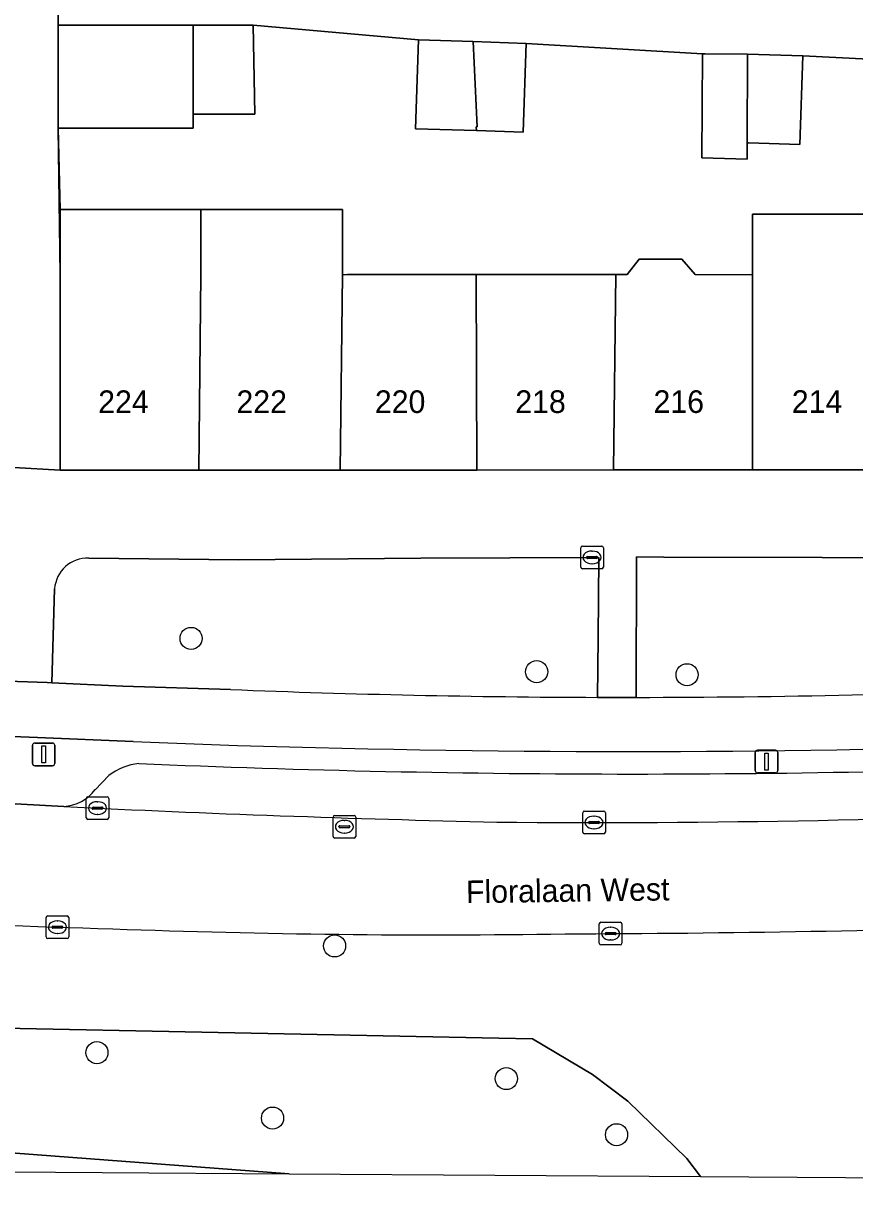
# Model space of a CAD drawing. Extents: x 162250 to 162661, y 380743 to 381606.
# Drawn here: x 162378.1 to 162414.9, y 380743.6 to 380794.9 of the extents above; entities that cross this region are included whole.
import ezdxf

# ---------------------------------------------------------------- set-up
doc = ezdxf.new("R2010")
doc.units = 0
for name, color, linetype in [('IMGEO_Berm_groen', 7, 'Continuous'), ('IMGEO_Berm_open', 7, 'Continuous'), ('IMGEO_Boom', 7, 'Continuous'), ('IMGEO_Erf', 7, 'Continuous'), ('IMGEO_Fietspad_open', 7, 'Continuous'), ('IMGEO_Kolk', 7, 'Continuous'), ('IMGEO_Lichtmast', 7, 'Continuous'), ('IMGEO_Muur', 7, 'Continuous'), ('IMGEO_Openbare_ruimte_label', 7, 'Continuous'), ('IMGEO_Pand', 7, 'Continuous'), ('IMGEO_Pand_nummerreeks', 7, 'Continuous'), ('IMGEO_Parkeervlak_open', 7, 'Continuous'), ('IMGEO_Rijbaan_lokaal_gesloten', 7, 'Continuous'), ('IMGEO_Rioolput', 7, 'Continuous'), ('IMGEO_Voetpad_open', 7, 'Continuous')]:
    doc.layers.add(name, color=color, linetype=linetype)

msp = doc.modelspace()

# ---------------------------------------------------------------- linework, layer by layer
at = {"layer": 'IMGEO_Berm_groen'}
for points in [[(162403.543, 380771.241), (162395.668, 380771.214), (162387.632, 380771.139), (162380.997, 380771.209)], [(162403.478, 380765.057), (162403.514, 380767.691), (162403.543, 380771.241)], [(162427.408, 380771.208), (162406.409, 380771.252), (162405.212, 380771.266), (162405.196, 380765.055)], [(162379.484, 380769.854), (162379.357, 380765.701), (162382.504, 380765.547), (162387.255, 380765.402)], [(162325.638, 380751.397), (162334.985, 380750.161), (162336.758, 380753.324), (162364.084, 380750.702), (162399.119, 380750), (162400.616, 380749.97), (162403.266, 380748.391), (162404.826, 380747.208), (162407.436, 380744.677), (162408.039, 380743.876), (162448.59, 380743.6)], [(162408.039, 380743.876), (162407.436, 380744.677), (162404.826, 380747.208), (162403.266, 380748.391), (162400.616, 380749.97), (162399.119, 380750), (162364.084, 380750.702), (162336.758, 380753.324), (162334.985, 380750.161), (162336.201, 380750), (162351.194, 380747.999)], [(162372.871, 380745.275), (162389.847, 380744), (162408.039, 380743.876)]]:
    msp.add_lwpolyline(points, dxfattribs=at)
for centre, radius, start, end in [((162380.939, 380769.751), 1.459, 87.7351, 175.9584), ((162404.757, 381206.79), 441.735, 267.72932, 269.83414), ((162404.755, 381209.577), 444.522, 270.05681, 272.51805), ((162391.291, 381105.662), 350.958, 265.01902, 268.49316), ((162396.188, 381130.153), 375.593, 267.84456, 270.89423), ((162400.198, 381473.033), 718.429, 270.147714, 271.879216)]:
    msp.add_arc(centre, radius, start, end, dxfattribs=at)
at = {"layer": 'IMGEO_Berm_open'}
for points in [[(162382.962, 380763.101), (162378.725, 380763.288), (162373.944, 380763.475), (162364.536, 380763.945), (162361.246, 380764.444)], [(162381.281, 380760.976), (162381.882, 380761.595)], [(162363.837, 380761.194), (162370.995, 380760.72), (162379.893, 380760.231)]]:
    msp.add_lwpolyline(points, dxfattribs=at)
for centre, radius, start, end in [((162404.756, 381306.578), 543.914, 267.70365, 271.58761), ((162383.482, 380759.555), 2.593, 96.1426, 128.1158), ((162405.066, 381275.788), 514.12, 267.56295, 272.42918), ((162379.762, 380762.141), 1.914, 273.9269, 322.5219)]:
    msp.add_arc(centre, radius, start, end, dxfattribs=at)
at = {"layer": 'IMGEO_Boom'}
for centre in [(162385.519, 380767.66), (162400.793, 380766.19), (162407.441, 380766.055), (162391.86, 380754.072), (162381.353, 380749.354), (162399.453, 380748.207), (162389.117, 380746.459), (162404.323, 380745.723)]:
    msp.add_circle(centre, 0.489, dxfattribs=at)
at = {"layer": 'IMGEO_Erf'}
msp.add_lwpolyline([(162420.144, 380793.026), (162412.552, 380793.411), (162412.426, 380789.486), (162410.155, 380789.559), (162410.097, 380789.561), (162410.093, 380788.845), (162408.098, 380788.909), (162408.121, 380793.499), (162400.328, 380793.963), (162400.202, 380790.038), (162398.131, 380790.105), (162395.441, 380790.191), (162395.568, 380794.116), (162388.257, 380794.768), (162388.331, 380790.837), (162385.606, 380790.836), (162385.606, 380790.218), (162379.64, 380790.215), (162379.732, 380786.616), (162385.953, 380786.617), (162392.216, 380786.618), (162392.216, 380783.732), (162392.427, 380783.739), (162398.122, 380783.74), (162404.286, 380783.742), (162404.46, 380783.742), (162404.798, 380783.742), (162405.323, 380784.428), (162407.215, 380784.428), (162407.795, 380783.742), (162410.335, 380783.736), (162410.335, 380786.419), (162416.426, 380786.42)], dxfattribs=at)
at = {"layer": 'IMGEO_Fietspad_open'}
for points in [[(162387.255, 380765.402), (162382.504, 380765.547), (162379.357, 380765.701), (162379.159, 380765.711), (162374.346, 380765.874), (162364.674, 380766.364), (162362.396, 380766.447), (162362.122, 380766.467)], [(162405.196, 380765.055), (162403.478, 380765.057)], [(162361.246, 380764.444), (162364.536, 380763.945), (162373.944, 380763.475), (162378.725, 380763.288), (162382.962, 380763.101)]]:
    msp.add_lwpolyline(points, dxfattribs=at)
for centre, radius, start, end in [((162404.757, 381206.79), 441.735, 267.72932, 269.83414), ((162404.755, 381209.577), 444.522, 270.05681, 272.51805), ((162404.756, 381306.578), 543.914, 267.70365, 271.58761)]:
    msp.add_arc(centre, radius, start, end, dxfattribs=at)
at = {"layer": 'IMGEO_Kolk'}
for p, q in [((162402.742, 380770.814), (162402.742, 380771.666)), ((162402.817, 380771.74), (162403.669, 380771.74)), ((162403.23, 380771.52), (162403.255, 380771.52)), ((162403.743, 380771.666), (162403.743, 380770.814)), ((162403.001, 380771.234), (162403.001, 380771.246)), ((162403.439, 380771.197), (162403.041, 380771.197)), ((162403.044, 380771.283), (162403.442, 380771.283)), ((162403.253, 380770.96), (162403.228, 380770.96)), ((162403.485, 380771.246), (162403.485, 380771.234)), ((162403.669, 380770.74), (162402.817, 380770.74)), ((162380.88, 380759.735), (162380.88, 380760.587)), ((162380.955, 380760.661), (162381.807, 380760.661)), ((162381.182, 380760.204), (162381.58, 380760.204)), ((162381.368, 380760.441), (162381.393, 380760.441)), ((162381.881, 380760.587), (162381.881, 380759.735)), ((162381.139, 380760.155), (162381.139, 380760.167)), ((162381.577, 380760.118), (162381.179, 380760.118)), ((162381.391, 380759.881), (162381.366, 380759.881)), ((162381.623, 380760.167), (162381.623, 380760.155)), ((162402.828, 380759.1), (162402.828, 380759.952)), ((162402.903, 380760.026), (162403.755, 380760.026)), ((162403.316, 380759.806), (162403.341, 380759.806)), ((162403.829, 380759.952), (162403.829, 380759.1)), ((162381.807, 380759.661), (162380.955, 380759.661)), ((162403.087, 380759.52), (162403.087, 380759.532)), ((162403.525, 380759.483), (162403.127, 380759.483)), ((162403.13, 380759.569), (162403.528, 380759.569)), ((162403.339, 380759.246), (162403.314, 380759.246)), ((162403.571, 380759.532), (162403.571, 380759.52)), ((162403.755, 380759.026), (162402.903, 380759.026)), ((162379.109, 380754.472), (162379.109, 380755.324)), ((162379.184, 380755.398), (162380.036, 380755.398)), ((162379.597, 380755.178), (162379.622, 380755.178)), ((162380.11, 380755.324), (162380.11, 380754.472)), ((162403.636, 380755.113), (162404.488, 380755.113)), ((162379.368, 380754.892), (162379.368, 380754.904)), ((162379.806, 380754.855), (162379.408, 380754.855)), ((162379.411, 380754.941), (162379.809, 380754.941)), ((162379.62, 380754.618), (162379.595, 380754.618)), ((162379.852, 380754.904), (162379.852, 380754.892)), ((162403.561, 380754.187), (162403.561, 380755.039)), ((162403.82, 380754.607), (162403.82, 380754.619)), ((162404.258, 380754.57), (162403.86, 380754.57)), ((162403.863, 380754.656), (162404.261, 380754.656)), ((162404.049, 380754.893), (162404.074, 380754.893)), ((162404.304, 380754.619), (162404.304, 380754.607)), ((162404.562, 380755.039), (162404.562, 380754.187)), ((162380.036, 380754.398), (162379.184, 380754.398)), ((162404.488, 380754.113), (162403.636, 380754.113)), ((162404.072, 380754.333), (162404.047, 380754.333))]:
    msp.add_line(p, q, dxfattribs=at)
for points in [[(162402.742, 380770.814), (162402.742, 380771.666)], [(162402.817, 380771.74), (162403.669, 380771.74)], [(162403.743, 380771.666), (162403.743, 380770.814)], [(162403.669, 380770.74), (162402.817, 380770.74)], [(162380.88, 380759.735), (162380.88, 380760.587)], [(162380.955, 380760.661), (162381.807, 380760.661)], [(162381.881, 380760.587), (162381.881, 380759.735)], [(162402.828, 380759.1), (162402.828, 380759.952)], [(162402.903, 380760.026), (162403.755, 380760.026)], [(162403.829, 380759.952), (162403.829, 380759.1)], [(162381.807, 380759.661), (162380.955, 380759.661)], [(162403.755, 380759.026), (162402.903, 380759.026)], [(162379.109, 380754.472), (162379.109, 380755.324)], [(162379.184, 380755.398), (162380.036, 380755.398)], [(162380.11, 380755.324), (162380.11, 380754.472)], [(162403.636, 380755.113), (162404.488, 380755.113)], [(162403.561, 380754.187), (162403.561, 380755.039)], [(162404.562, 380755.039), (162404.562, 380754.187)], [(162380.036, 380754.398), (162379.184, 380754.398)], [(162404.488, 380754.113), (162403.636, 380754.113)]]:
    msp.add_lwpolyline(points, dxfattribs=at)
for centre, radius, start, end in [((162402.819, 380771.664), 0.0765, 91.552, 178.448), ((162402.819, 380771.664), 0.0765, 91.552, 178.448), ((162403.667, 380771.664), 0.0765, 1.552, 88.448), ((162403.667, 380771.664), 0.0765, 1.552, 88.448), ((162403.041, 380771.243), 0.0403, 85.8775, 175.7526), ((162403.038, 380771.233), 0.0366, 178.938, 274.7102), ((162403.442, 380771.24), 0.043, 264.8664, 352.4533), ((162403.446, 380771.245), 0.0386, 1.7309, 96.639), ((162402.819, 380770.816), 0.0765, 181.552, 268.448), ((162402.819, 380770.816), 0.0765, 181.552, 268.448), ((162403.667, 380770.816), 0.0765, 271.552, 358.448), ((162403.667, 380770.816), 0.0765, 271.552, 358.448), ((162380.957, 380760.585), 0.0765, 91.552, 178.448), ((162380.957, 380760.585), 0.0765, 91.552, 178.448), ((162381.179, 380760.164), 0.0403, 85.8775, 175.7526), ((162381.584, 380760.166), 0.0386, 1.7309, 96.639), ((162381.805, 380760.585), 0.0765, 1.552, 88.448), ((162381.805, 380760.585), 0.0765, 1.552, 88.448), ((162380.957, 380759.737), 0.0765, 181.552, 268.448), ((162380.957, 380759.737), 0.0765, 181.552, 268.448), ((162381.176, 380760.154), 0.0366, 178.938, 274.7102), ((162381.58, 380760.161), 0.043, 264.8664, 352.4533), ((162381.805, 380759.737), 0.0765, 271.552, 358.448), ((162381.805, 380759.737), 0.0765, 271.552, 358.448), ((162402.905, 380759.95), 0.0765, 91.552, 178.448), ((162402.905, 380759.95), 0.0765, 91.552, 178.448), ((162403.753, 380759.95), 0.0765, 1.552, 88.448), ((162403.753, 380759.95), 0.0765, 1.552, 88.448), ((162403.127, 380759.529), 0.0403, 85.8775, 175.7526), ((162403.124, 380759.519), 0.0366, 178.938, 274.7102), ((162403.528, 380759.526), 0.043, 264.8664, 352.4533), ((162403.532, 380759.531), 0.0386, 1.7309, 96.639), ((162402.905, 380759.102), 0.0765, 181.552, 268.448), ((162402.905, 380759.102), 0.0765, 181.552, 268.448), ((162403.753, 380759.102), 0.0765, 271.552, 358.448), ((162403.753, 380759.102), 0.0765, 271.552, 358.448), ((162379.186, 380755.322), 0.0765, 91.552, 178.448), ((162379.186, 380755.322), 0.0765, 91.552, 178.448), ((162380.034, 380755.322), 0.0765, 1.552, 88.448), ((162380.034, 380755.322), 0.0765, 1.552, 88.448), ((162403.638, 380755.037), 0.0765, 91.552, 178.448), ((162403.638, 380755.037), 0.0765, 91.552, 178.448), ((162404.486, 380755.037), 0.0765, 1.552, 88.448), ((162404.486, 380755.037), 0.0765, 1.552, 88.448), ((162379.408, 380754.901), 0.0403, 85.8775, 175.7526), ((162379.405, 380754.891), 0.0366, 178.938, 274.7102), ((162379.809, 380754.898), 0.043, 264.8664, 352.4533), ((162379.813, 380754.903), 0.0386, 1.7309, 96.639), ((162403.86, 380754.616), 0.0403, 85.8775, 175.7526), ((162403.857, 380754.606), 0.0366, 178.938, 274.7102), ((162404.261, 380754.613), 0.043, 264.8664, 352.4533), ((162404.265, 380754.618), 0.0386, 1.7309, 96.639), ((162379.186, 380754.474), 0.0765, 181.552, 268.448), ((162379.186, 380754.474), 0.0765, 181.552, 268.448), ((162380.034, 380754.474), 0.0765, 271.552, 358.448), ((162380.034, 380754.474), 0.0765, 271.552, 358.448), ((162403.638, 380754.189), 0.0765, 181.552, 268.448), ((162403.638, 380754.189), 0.0765, 181.552, 268.448), ((162404.486, 380754.189), 0.0765, 271.552, 358.448), ((162404.486, 380754.189), 0.0765, 271.552, 358.448)]:
    msp.add_arc(centre, radius, start, end, dxfattribs=at)
for centre, major_axis, ratio, start_param, end_param in [((162403.229, 380771.24), (-0.387, 0.002), 0.722429, 4.712389, 7.853982), ((162403.254, 380771.24), (-0.39, 0.002), 0.717154, 1.570796, 4.712389), ((162381.367, 380760.161), (-0.387, 0.002), 0.722429, 4.712389, 7.853982), ((162381.392, 380760.161), (-0.39, 0.002), 0.717154, 1.570796, 4.712389), ((162403.315, 380759.526), (-0.387, 0.002), 0.722429, 4.712389, 7.853982), ((162403.34, 380759.526), (-0.39, 0.002), 0.717154, 1.570796, 4.712389), ((162379.596, 380754.898), (-0.387, 0.002), 0.722429, 4.712389, 7.853982), ((162379.621, 380754.898), (-0.39, 0.002), 0.717154, 1.570796, 4.712389), ((162404.048, 380754.613), (-0.387, 0.002), 0.722429, 4.712389, 7.853982), ((162404.073, 380754.613), (-0.39, 0.002), 0.717154, 1.570796, 4.712389)]:
    msp.add_ellipse(centre, major_axis=major_axis, ratio=ratio, start_param=start_param, end_param=end_param, dxfattribs=at)
at = {"layer": 'IMGEO_Lichtmast'}
for p, q in [((162378.505, 380762.136), (162378.505, 380762.936)), ((162378.505, 380762.936), (162378.505, 380762.136)), ((162378.605, 380763.036), (162379.395, 380763.036)), ((162379.395, 380763.036), (162378.605, 380763.036)), ((162379.495, 380762.936), (162379.495, 380762.136)), ((162379.495, 380762.136), (162379.495, 380762.936)), ((162410.456, 380761.817), (162410.456, 380762.617)), ((162410.456, 380762.617), (162410.456, 380761.817)), ((162410.556, 380762.717), (162411.346, 380762.717)), ((162411.346, 380762.717), (162410.556, 380762.717)), ((162411.446, 380762.617), (162411.446, 380761.817)), ((162411.446, 380761.817), (162411.446, 380762.617)), ((162379.395, 380762.036), (162378.605, 380762.036)), ((162378.605, 380762.036), (162379.395, 380762.036)), ((162411.346, 380761.717), (162410.556, 380761.717)), ((162410.556, 380761.717), (162411.346, 380761.717))]:
    msp.add_line(p, q, dxfattribs=at)
for points in [[(162378.925, 380762.911), (162379.075, 380762.911), (162379.075, 380762.161), (162378.925, 380762.161), (162378.925, 380762.911)], [(162410.876, 380762.592), (162411.026, 380762.592), (162411.026, 380761.842), (162410.876, 380761.842), (162410.876, 380762.592)]]:
    msp.add_lwpolyline(points, dxfattribs=at)
for centre, start, end in [((162378.605, 380762.936), 90, 180), ((162378.605, 380762.936), 90, 180), ((162379.395, 380762.936), 0, 90), ((162379.395, 380762.936), 360, 90), ((162410.556, 380762.617), 90, 180), ((162410.556, 380762.617), 90, 180), ((162411.346, 380762.617), 0, 90), ((162411.346, 380762.617), 360, 90), ((162378.605, 380762.136), 180, 270), ((162378.605, 380762.136), 180, 270), ((162379.395, 380762.136), 270, 0), ((162379.395, 380762.136), 270, 0), ((162410.556, 380761.817), 180, 270), ((162410.556, 380761.817), 180, 270), ((162411.346, 380761.817), 270, 0), ((162411.346, 380761.817), 270, 0)]:
    msp.add_arc(centre, 0.1, start, end, dxfattribs=at)
at = {"layer": 'IMGEO_Muur'}
msp.add_lwpolyline([(162379.732, 380783.736), (162379.64, 380790.215)], dxfattribs=at)
at = {"layer": 'IMGEO_Pand'}
for points in [[(162385.606, 380790.836), (162385.612, 380794.767), (162379.639, 380794.764), (162379.64, 380790.215), (162385.606, 380790.218)], [(162385.606, 380790.836), (162388.331, 380790.837), (162388.257, 380794.768), (162385.612, 380794.767)], [(162398.131, 380790.105), (162398.125, 380790.267), (162398.169, 380790.266), (162397.989, 380794.038), (162395.568, 380794.116), (162395.441, 380790.191)], [(162398.131, 380790.105), (162400.202, 380790.038), (162400.328, 380793.963), (162397.989, 380794.038), (162398.169, 380790.266), (162398.125, 380790.267)], [(162410.117, 380793.489), (162408.246, 380793.498), (162408.121, 380793.499), (162408.098, 380788.909), (162410.093, 380788.845), (162410.097, 380789.561)], [(162410.097, 380789.561), (162410.155, 380789.559), (162412.426, 380789.486), (162412.552, 380793.411), (162410.117, 380793.489)], [(162385.953, 380783.731), (162385.953, 380786.617), (162379.732, 380786.616), (162379.732, 380783.736), (162379.734, 380775.101), (162385.854, 380775.102)], [(162392.216, 380783.732), (162392.216, 380786.618), (162385.953, 380786.617), (162385.953, 380783.731), (162385.854, 380775.102), (162392.106, 380775.104)], [(162416.391, 380783.738), (162416.426, 380786.42), (162410.335, 380786.419), (162410.335, 380783.736), (162410.335, 380783.254), (162410.331, 380775.108), (162416.278, 380775.109)], [(162410.335, 380783.254), (162410.335, 380783.736), (162407.795, 380783.742), (162407.215, 380784.428), (162405.323, 380784.428), (162404.798, 380783.742), (162404.46, 380783.742), (162404.286, 380783.742), (162404.195, 380775.107), (162410.331, 380775.108)], [(162398.122, 380783.74), (162392.427, 380783.739), (162392.216, 380783.732), (162392.106, 380775.104), (162398.152, 380775.105)], [(162404.286, 380783.742), (162398.122, 380783.74), (162398.152, 380775.105), (162404.195, 380775.107)]]:
    msp.add_lwpolyline(points, close=True, dxfattribs=at)
at = {"layer": 'IMGEO_Parkeervlak_open'}
msp.add_lwpolyline([(162381.882, 380761.595), (162381.281, 380760.976)], dxfattribs=at)
for centre, radius, start, end in [((162383.482, 380759.555), 2.593, 96.1426, 128.1158), ((162405.066, 381275.788), 514.12, 267.56295, 272.42918), ((162379.762, 380762.141), 1.914, 273.9269, 322.5219), ((162415.521, 381486.979), 727.621, 267.193381, 268.701709), ((162403.531, 381266.116), 506.591, 269.49149, 272.70377)]:
    msp.add_arc(centre, radius, start, end, dxfattribs=at)
at = {"layer": 'IMGEO_Rijbaan_lokaal_gesloten'}
for points in [[(162250.492, 380765.299), (162249.838, 380759.576), (162300.915, 380753.574), (162365.037, 380744.169), (162389.847, 380744), (162372.871, 380745.275)], [(162379.893, 380760.231), (162370.995, 380760.72), (162363.837, 380761.194), (162342.808, 380762.755)]]:
    msp.add_lwpolyline(points, dxfattribs=at)
for centre, radius, start, end in [((162415.521, 381486.979), 727.621, 267.193381, 268.701709), ((162403.531, 381266.116), 506.591, 269.49149, 272.70377), ((162391.291, 381105.662), 350.958, 265.01902, 268.49316), ((162396.188, 381130.153), 375.593, 267.84456, 270.89423), ((162400.198, 381473.033), 718.429, 270.147714, 271.879216)]:
    msp.add_arc(centre, radius, start, end, dxfattribs=at)
at = {"layer": 'IMGEO_Rioolput'}
for p, q in [((162391.794, 380758.913), (162391.794, 380759.765)), ((162391.869, 380759.839), (162392.721, 380759.839)), ((162392.795, 380759.765), (162392.795, 380758.913)), ((162392.053, 380759.333), (162392.053, 380759.345)), ((162392.491, 380759.296), (162392.093, 380759.296)), ((162392.096, 380759.382), (162392.494, 380759.382)), ((162392.282, 380759.619), (162392.307, 380759.619)), ((162392.537, 380759.345), (162392.537, 380759.333)), ((162392.721, 380758.839), (162391.869, 380758.839)), ((162392.305, 380759.059), (162392.28, 380759.059))]:
    msp.add_line(p, q, dxfattribs=at)
for points in [[(162391.794, 380758.913), (162391.794, 380759.765)], [(162391.869, 380759.839), (162392.721, 380759.839)], [(162392.795, 380759.765), (162392.795, 380758.913)], [(162392.721, 380758.839), (162391.869, 380758.839)]]:
    msp.add_lwpolyline(points, dxfattribs=at)
for centre, radius, start, end in [((162391.871, 380759.763), 0.0765, 91.552, 178.448), ((162391.871, 380759.763), 0.0765, 91.552, 178.448), ((162392.719, 380759.763), 0.0765, 1.552, 88.448), ((162392.719, 380759.763), 0.0765, 1.552, 88.448), ((162392.093, 380759.342), 0.0403, 85.8775, 175.7526), ((162392.09, 380759.332), 0.0366, 178.938, 274.7102), ((162392.494, 380759.339), 0.043, 264.8664, 352.4533), ((162392.498, 380759.344), 0.0386, 1.7309, 96.639), ((162391.871, 380758.915), 0.0765, 181.552, 268.448), ((162391.871, 380758.915), 0.0765, 181.552, 268.448), ((162392.719, 380758.915), 0.0765, 271.552, 358.448), ((162392.719, 380758.915), 0.0765, 271.552, 358.448)]:
    msp.add_arc(centre, radius, start, end, dxfattribs=at)
for centre, major_axis, ratio, start_param, end_param in [((162392.281, 380759.339), (-0.387, 0.002), 0.722429, 4.712389, 7.853982), ((162392.306, 380759.339), (-0.39, 0.002), 0.717154, 1.570796, 4.712389)]:
    msp.add_ellipse(centre, major_axis=major_axis, ratio=ratio, start_param=start_param, end_param=end_param, dxfattribs=at)
at = {"layer": 'IMGEO_Voetpad_open'}
for points in [[(162373.497, 380786.626), (162374.436, 380786.57), (162373.614, 380774.484), (162374.33, 380774.409), (162375.246, 380786.679), (162377.61, 380786.569), (162377.681, 380775.212), (162379.734, 380775.101), (162379.732, 380783.736), (162379.732, 380786.616), (162379.64, 380790.215), (162379.639, 380794.764), (162379.657, 380797.227), (162376.65, 380797.482), (162381.175, 380864.749)], [(162379.657, 380797.227), (162379.639, 380794.764), (162385.612, 380794.767), (162388.257, 380794.768), (162395.568, 380794.116), (162397.989, 380794.038), (162400.328, 380793.963), (162408.121, 380793.499), (162408.246, 380793.498), (162410.117, 380793.489), (162412.552, 380793.411), (162420.144, 380793.026), (162422.14, 380793.027), (162428.525, 380793.031), (162428.302, 380795.002)], [(162428.713, 380770.229), (162428.645, 380775.112), (162422.376, 380775.111), (162416.278, 380775.109), (162410.331, 380775.108), (162404.195, 380775.107), (162398.152, 380775.105), (162392.106, 380775.104), (162385.854, 380775.102), (162379.734, 380775.101), (162377.681, 380775.212), (162377.687, 380774.229), (162374.33, 380774.409), (162373.614, 380774.484), (162372.561, 380774.592)], [(162362.328, 380771.076), (162362.122, 380766.467), (162362.396, 380766.447), (162364.674, 380766.364), (162374.346, 380765.874), (162379.159, 380765.711), (162379.357, 380765.701), (162379.484, 380769.854)], [(162380.997, 380771.209), (162387.632, 380771.139), (162395.668, 380771.214), (162403.543, 380771.241), (162403.514, 380767.691), (162403.478, 380765.057), (162405.196, 380765.055), (162405.212, 380771.266), (162406.409, 380771.252), (162427.408, 380771.208)]]:
    msp.add_lwpolyline(points, dxfattribs=at)
msp.add_arc((162380.939, 380769.751), 1.459, 87.7351, 175.9584, dxfattribs=at)

# ---------------------------------------------------------------- texts
at = {"layer": 'IMGEO_Openbare_ruimte_label'}
msp.add_text('Floralaan West', height=1, rotation=0.8021, dxfattribs=at).set_placement((162397.676, 380755.958))
at = {"layer": 'IMGEO_Pand_nummerreeks'}
for s, p in [('224', (162381.412, 380777.622)), ('222', (162387.523, 380777.623)), ('220', (162393.643, 380777.624)), ('218', (162399.849, 380777.626)), ('216', (162405.959, 380777.627)), ('214', (162412.073, 380777.629))]:
    msp.add_text(s, height=1, rotation=0.0115, dxfattribs=at).set_placement(p)

doc.saveas('drawing.dxf')
